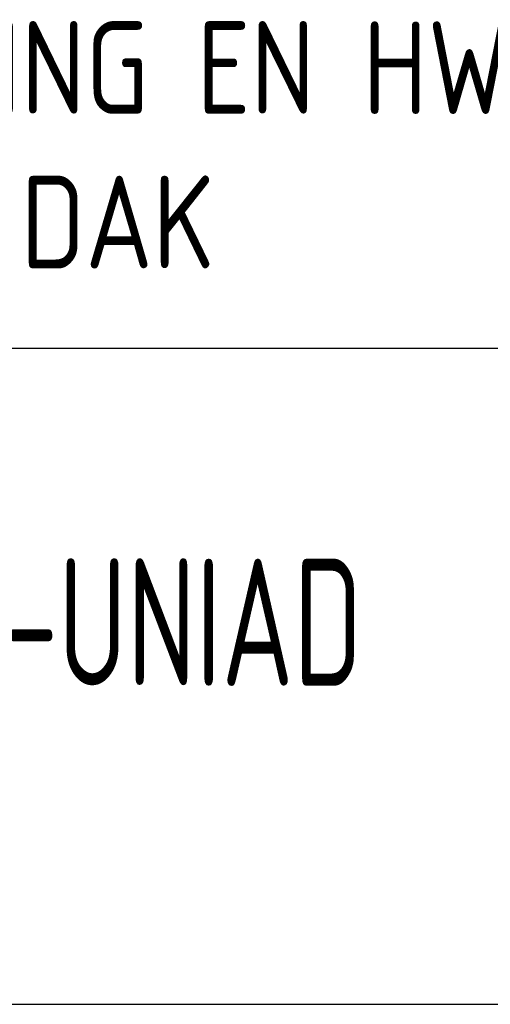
# Model space of a CAD drawing. Extents: x -156717 to 425753, y -51191 to 363295.
# Tile 335 of 502: x 55031 to 55920, y 172363 to 174224. Entities that reach past the tile are written whole.
import ezdxf

# ---------------------------------------------------------------- set-up
doc = ezdxf.new("R2010")
doc.units = 0
doc.header["$LTSCALE"] = 50
doc.layers.add('KADER', color=7, linetype='CONTINUOUS')
doc.styles.add('ISO', font='iso', dxfattribs={"width": 0.7})
doc.styles.add('ISO35', font='ISO', dxfattribs={"width": 0.9})

# ---------------------------------------------------------------- blocks, each defined once
blk = doc.blocks.new('KADERA0')
at = {"layer": 'KADER', "color": 4}
blk.add_line((25, 10), (1179, 10), dxfattribs=at)
blk = doc.blocks.new('SNARF')
at = {"layer": 'KADER', "color": 3, "style": 'ISO', "width": 0.7}
blk.add_text('VERHAAR-UNIAD', height=480, dxfattribs=at).set_placement((-9356.7, 1226.3))

msp = doc.modelspace()

# ---------------------------------------------------------------- linework, layer by layer
at = {"layer": 'KADER', "color": 4}
msp.add_line((53292.6673, 173603.17659), (58791.78987, 173603.17659), dxfattribs=at)

# ---------------------------------------------------------------- block references
at = {"layer": 'KADER', "color": 2, "linetype": 'Continuous', "xscale": 50, "yscale": 50, "zscale": 50}
msp.add_blockref('KADERA0', (2594.59194, 171863.40735), dxfattribs=at)
at = {"layer": 'KADER', "linetype": 'Continuous', "xscale": 0.5, "yscale": 0.5, "zscale": 0.5}
msp.add_blockref('SNARF', (58783.84983, 172352.17864), dxfattribs=at)

# ---------------------------------------------------------------- texts
at = {"layer": 'KADER', "color": 3, "linetype": 'Continuous', "style": 'ISO35', "width": 0.9}
for s, p in [('WATER, RIOLERING EN HWA', (53630.48043, 174045.45449)), ('DAKOPBOUW + DAK', (53630.48043, 173753.78782))]:
    msp.add_text(s, height=175, dxfattribs=at).set_placement(p)

doc.saveas('drawing.dxf')
